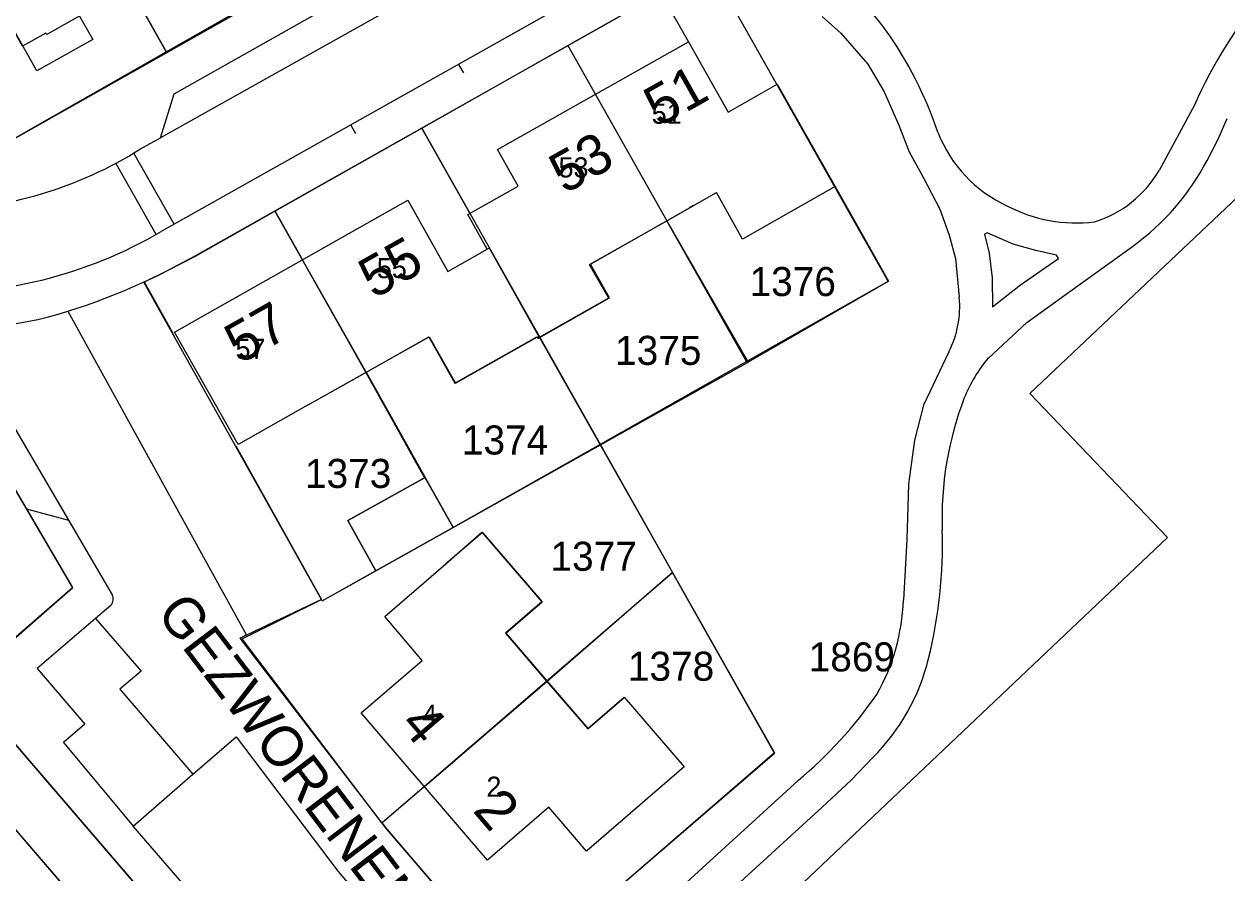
# Model space of a CAD drawing. Extents: x 148816 to 151297, y 399515 to 402500.
# Drawn here: x 150132.6 to 150207.2, y 400288.6 to 400341.2 of the extents above; entities that cross this region are included whole.
import ezdxf

# ---------------------------------------------------------------- set-up
doc = ezdxf.new("R2010")
doc.units = 0
for name, color, linetype in [('B01 Hoofdgebouw  [D] Norm', 7, 'Continuous'), ('B01 Hoofdgebouw  [T] Norm', 7, 'Continuous'), ('B01 hoofgebouw', 7, 'Continuous'), ('B07 Tussenmuur  [T] Norm', 7, 'Continuous'), ('G01 perceelsgrens', 7, 'Continuous'), ('T04 Haag heg  [D] Gem', 7, 'Continuous'), ('V00 Kant verharding algemeen  [T] Norm', 7, 'Continuous'), ('V00 Kant verharding algemeen secundair  [T] Gem', 7, 'Continuous'), ('Z01 perceelnummer', 7, 'Continuous'), ('Z02 huisnummer', 7, 'Continuous'), ('Z02 Huisnummer  [Tekst] Norm', 7, 'Continuous'), ('Z06 straatnaam', 7, 'Continuous')]:
    doc.layers.add(name, color=color, linetype=linetype)

msp = doc.modelspace()

# ---------------------------------------------------------------- linework, layer by layer
at = {"layer": 'B01 Hoofdgebouw  [D] Norm'}
for p, q in [((150167.698, 400326.301), (150175.505, 400330.729)), ((150168.881, 400324.213), (150167.698, 400326.301)), ((150164.47, 400321.714), (150168.881, 400324.213)), ((150150.2, 400317.57), (150157.707, 400321.8)), ((150157.707, 400321.8), (150159.324, 400318.93)), ((150159.324, 400318.93), (150164.421, 400321.801)), ((150164.421, 400321.801), (150164.47, 400321.714)), ((150160.999, 400309.666), (150158.74, 400307.72)), ((150160.999, 400309.666), (150164.706, 400305.362)), ((150162.448, 400303.417), (150164.706, 400305.362)), ((150162.448, 400303.417), (150167.532, 400297.515)), ((150167.532, 400297.515), (150169.79, 400299.46))]:
    msp.add_line(p, q, dxfattribs=at)
at = {"layer": 'B01 Hoofdgebouw  [T] Norm'}
for p, q in [((150161.94, 400333.4), (150173.77, 400340.07)), ((150173.77, 400340.07), (150176.235, 400335.72)), ((150163.21, 400331.14), (150161.94, 400333.4)), ((150160.09, 400329.37), (150163.21, 400331.14)), ((150141.91, 400322.08), (150156.38, 400330.26)), ((150156.38, 400330.26), (150158.86, 400325.85)), ((150174.087, 400329.929), (150173.84, 400329.79)), ((150161.3, 400327.22), (150160.09, 400329.37)), ((150158.86, 400325.85), (150161.3, 400327.22)), ((150145.85, 400315.11), (150141.91, 400322.08)), ((150150.2, 400317.57), (150145.85, 400315.11)), ((150152.66, 400310.4), (150157.45, 400313.08)), ((150157.45, 400313.08), (150159.19, 400309.98)), ((150154.4, 400307.29), (150152.66, 400310.4)), ((150159.19, 400309.98), (150154.4, 400307.29)), ((150154.94, 400304.46), (150158.74, 400307.72)), ((150157.27, 400301.74), (150154.94, 400304.46)), ((150153.49, 400298.49), (150157.27, 400301.74)), ((150169.79, 400299.46), (150173.51, 400295.14)), ((150161.32, 400289.36), (150153.49, 400298.49)), ((150127.1, 400296.97), (150149.7, 400270.74)), ((150173.51, 400295.14), (150167.46, 400289.92)), ((150165.11, 400292.64), (150161.32, 400289.36)), ((150167.46, 400289.92), (150165.11, 400292.64))]:
    msp.add_line(p, q, dxfattribs=at)
for points in [[(150136.013, 400341.673), (150136.836, 400340.22), (150133.378, 400338.27), (150130.151, 400343.992), (150131.611, 400344.796)], [(150176.235, 400335.72), (150179.28, 400337.445), (150182.873, 400331.102), (150177.13, 400327.849), (150175.505, 400330.729)]]:
    msp.add_lwpolyline(points, dxfattribs=at)
at = {"layer": 'B01 hoofgebouw'}
for points in [[(150173.23, 400364.82), (150175.66, 400360.45), (150173.65, 400359.33), (150172.83, 400360.78), (150166.49, 400357.2), (150167.31, 400355.75), (150163.74, 400353.74), (150162.91, 400355.18), (150156.54, 400351.6), (150157.37, 400350.15), (150153.81, 400348.11), (150152.98, 400349.56), (150149.54, 400347.62), (150148.79, 400348.95), (150145.89, 400347.29), (150146.72, 400345.84), (150143.15, 400343.8), (150142.33, 400345.26), (150134, 400340.53), (150133.94, 400340.62), (150132.49, 400339.81), (150131.52, 400341.57)], [(150150.2, 400317.57), (150145.85, 400315.11), (150141.91, 400322.08), (150156.38, 400330.26), (150158.86, 400325.85), (150161.3, 400327.22), (150160.09, 400329.37), (150163.21, 400331.14), (150161.94, 400333.4), (150173.77, 400340.07), (150176.235, 400335.72)], [(150176.235, 400335.72), (150179.28, 400337.445), (150182.873, 400331.102), (150177.13, 400327.849), (150175.505, 400330.729)], [(150150.2, 400317.57), (150153.77, 400319.59), (150157.67, 400321.79), (150159.29, 400318.92), (150164.38, 400321.8), (150164.43, 400321.71), (150164.55, 400321.78), (150168.83, 400324.2), (150167.65, 400326.28), (150172.43, 400328.98), (150175.505, 400330.729)], [(150152.66, 400310.4), (150154.4, 400307.29), (150159.19, 400309.98), (150157.45, 400313.08), (150152.66, 400310.4)], [(150158.74, 400307.72), (150160.97, 400309.68), (150164.69, 400305.36), (150162.43, 400303.42), (150164.98, 400300.46), (150167.53, 400297.5), (150169.78, 400299.44)], [(150169.79, 400299.46), (150173.51, 400295.14), (150167.46, 400289.92), (150165.11, 400292.64), (150161.32, 400289.36), (150153.49, 400298.49), (150157.27, 400301.74), (150154.94, 400304.46), (150158.74, 400307.72)], [(150123.31, 400293.71), (150127.1, 400296.97), (150149.7, 400270.74), (150145.91, 400267.48)]]:
    msp.add_lwpolyline(points, dxfattribs=at)
at = {"layer": 'B07 Tussenmuur  [T] Norm'}
for p, q in [((150168.01, 400336.807), (150172.44, 400328.987)), ((150153.788, 400319.597), (150149.848, 400326.567)), ((150157.405, 400293.925), (150165.014, 400300.451))]:
    msp.add_line(p, q, dxfattribs=at)
msp.add_lwpolyline([(150164.546, 400321.757), (150161.43, 400327.293), (150161.3, 400327.22)], dxfattribs=at)
at = {"layer": 'G01 perceelsgrens'}
for points in [[(150130.53, 400361.63), (150131.84, 400356.36), (150134.58, 400351.53), (150141.4, 400339.45)], [(150166.29, 400339.85), (150175.09, 400344.82), (150186.16, 400325.22), (150177.48, 400320.23)], [(150141.4, 400339.45), (150146.38, 400342.28)], [(150157.24, 400334.73), (150166.29, 400339.85)], [(150166.29, 400339.85), (150172.43, 400328.98), (150177.48, 400320.23)], [(150131.82, 400334.01), (150141.4, 400339.45)], [(150148.13, 400329.58), (150157.24, 400334.73)], [(150157.24, 400334.73), (150168.32, 400315.1)], [(150151.02, 400305.52), (150140.01, 400325.19), (150141.55, 400325.94), (150143.16, 400326.77), (150148.13, 400329.58)], [(150148.13, 400329.58), (150153.77, 400319.59), (150157.408, 400313.052), (150157.44, 400313.07), (150159.19, 400309.98)], [(150167.04, 400251.21), (150135.49, 400220.71), (150118.87, 400237.89), (150117.21, 400236.42), (150078.08, 400281.75), (150079.99, 400317.72), (150092.078, 400317.061), (150099.2, 400316.7), (150102.37, 400316.66), (150103.87, 400316.63), (150103.95, 400320.48), (150127.45, 400320.1), (150135.59, 400306.23), (150128.76, 400300.32), (150152.25, 400273.02), (150149.696, 400270.745), (150148.818, 400269.982), (150167.04, 400251.21)], [(150168.32, 400315.1), (150177.48, 400320.23)], [(150159.19, 400309.98), (150168.32, 400315.1)], [(150168.32, 400315.1), (150172.79, 400307.19)], [(150151.02, 400305.52), (150151.07, 400305.43), (150154.38, 400307.29), (150159.19, 400309.98)], [(150154.77, 400291.67), (150155.07, 400291.28), (150162.94, 400282.09), (150179.11, 400295.99), (150172.79, 400307.19)], [(150154.77, 400291.67), (150157.39, 400293.92), (150172.79, 400307.19)], [(150154.77, 400291.67), (150146.11, 400303.07), (150151.02, 400305.52)]]:
    msp.add_lwpolyline(points, dxfattribs=at)
at = {"layer": 'T04 Haag heg  [D] Gem'}
for p, q in [((150141.428, 400339.415), (150139.15, 400343.454)), ((150166.296, 400339.848), (150168.01, 400336.807)), ((150157.233, 400334.74), (150160.218, 400329.443)), ((150148.132, 400329.611), (150149.848, 400326.567)), ((150177.384, 400320.261), (150172.44, 400328.987)), ((150164.546, 400321.757), (150179.118, 400296.016)), ((150153.788, 400319.597), (150157.458, 400313.084)), ((150168.304, 400315.117), (150159.19, 400309.98)), ((150165.014, 400300.451), (150172.782, 400307.207)), ((150179.118, 400296.016), (150162.968, 400282.082)), ((150157.405, 400293.925), (150154.778, 400291.672))]:
    msp.add_line(p, q, dxfattribs=at)
for points in [[(150224.154, 400345.909), (150194.937, 400318.285), (150203.477, 400309.359)], [(150182.873, 400331.102), (150186.188, 400325.249), (150168.304, 400315.117)], [(150203.477, 400309.359), (150160.65, 400268.78), (150178.489, 400250)], [(150151.02, 400305.52), (150151.072, 400305.428), (150154.4, 400307.29)]]:
    msp.add_lwpolyline(points, dxfattribs=at)
at = {"layer": 'V00 Kant verharding algemeen  [T] Norm'}
for p, q in [((150129.93, 400332.93), (150176.88, 400359.41)), ((150182.98, 400351.88), (150141.09, 400328.32)), ((150143.18, 400326.82), (150177.87, 400346.37)), ((150172.064, 400343.098), (150173.77, 400340.07)), ((150182.07, 400341.64), (150183.23, 400340.61)), ((150183.23, 400340.61), (150184.89, 400338.7)), ((150159.525, 400338.679), (150159.819, 400338.156)), ((150184.89, 400338.7), (150185.91, 400336.97)), ((150185.91, 400336.97), (150186.83, 400334.9)), ((150205.17, 400336.2), (150202.96, 400332.1)), ((150206.615, 400334.04), (150207.17, 400335.33)), ((150152.832, 400334.913), (150153.126, 400334.39)), ((150186.83, 400334.9), (150187.46, 400333.26)), ((150139.8, 400333.44), (150141.043, 400334.135)), ((150205.93, 400332.73), (150206.615, 400334.04)), ((150187.46, 400333.26), (150188.36, 400331.64)), ((150188.36, 400331.64), (150189.37, 400329.7)), ((150189.37, 400329.7), (150189.94, 400328.095)), ((150189.94, 400328.095), (150190.33, 400326.65)), ((150192.3, 400328.24), (150192.13, 400328.16)), ((150192.13, 400328.16), (150192.42, 400326.97)), ((150193.9, 400327.53), (150192.3, 400328.24)), ((150192.42, 400326.97), (150192.6, 400325.45)), ((150195.32, 400327.14), (150193.9, 400327.53)), ((150196.59, 400326.85), (150195.32, 400327.14)), ((150196.72, 400326.65), (150196.59, 400326.85)), ((150197.42, 400324.61), (150201.3, 400327.4)), ((150190.33, 400326.65), (150190.57, 400324.25)), ((150194.36, 400325.01), (150196.72, 400326.65)), ((150192.6, 400325.45), (150192.63, 400323.66)), ((150140.03, 400325.2), (150141.81, 400322.02)), ((150192.63, 400323.66), (150194.36, 400325.01)), ((150194.75, 400322.68), (150197.42, 400324.61)), ((150192.37, 400320.48), (150194.75, 400322.68)), ((150189.92, 400320.87), (150188.36, 400317.55)), ((150135.6, 400306.25), (150127.46, 400320.13)), ((150188.36, 400317.55), (150187.79, 400315.39)), ((150145.71, 400315.03), (150151.02, 400305.52)), ((150187.79, 400315.39), (150187.41, 400312.67)), ((150187.41, 400312.67), (150187.32, 400309.24)), ((150132.737, 400311.132), (150135.335, 400310.427)), ((150135.335, 400310.427), (150138.05, 400305.8)), ((150187.32, 400309.24), (150187.1, 400305.47)), ((150128.77, 400300.32), (150135.6, 400306.25)), ((150151.02, 400305.52), (150145.98, 400303.11)), ((150137.97, 400305.15), (150137, 400304.33)), ((150145.98, 400303.11), (150146.37, 400303.32)), ((150155.08, 400291.28), (150145.98, 400303.11)), ((150154.17, 400270.84), (150128.77, 400300.32)), ((150143.04, 400294.69), (150145.74, 400297)), ((150145.74, 400297), (150152.05, 400288.65)), ((150185.2, 400295.72), (150183.86, 400294.325)), ((150139.35, 400291.47), (150143.04, 400294.69)), ((150180.57, 400294.29), (150164.82, 400279.92)), ((150183.86, 400294.325), (150182.07, 400292.65)), ((150182.07, 400292.65), (150169.51, 400281.17)), ((150155.91, 400272.28), (150139.35, 400291.47)), ((150161.6, 400283.68), (150155.08, 400291.28)), ((150152.05, 400288.65), (150158.54, 400281.05))]:
    msp.add_line(p, q, dxfattribs=at)
for points in [[(150141.043, 400334.135), (150141.89, 400336.857), (150174.919, 400355.49), (150177.656, 400354.614)], [(150137, 400304.33), (150133.391, 400301.234), (150136.353, 400297.791), (150135.032, 400296.645), (150139.35, 400291.47)]]:
    msp.add_lwpolyline(points, dxfattribs=at)
for centre, radius, start, end in [((150232.742, 400323.846), 30.213, 140.13974, 155.86419), ((150178.006, 400335.152), 9.799, 35.33721, 52.43799), ((150166.446, 400326.841), 24.037, 18.42888, 35.5601), ((150197.045, 400337.527), 8.384, 201.60395, 245.13778), ((150126.682, 400354.17), 24.531, 270.69528, 302.3256), ((150196.836, 400335.704), 7.106, 287.30676, 329.5233), ((150192.543, 400339.683), 15.085, 305.48642, 332.55398), ((150197.823, 400338.045), 9.194, 242.09198, 277.03844), ((150126.949, 400352.53), 28.037, 267.45786, 300.29016), ((150123.475, 400361.258), 39.677, 285.5332, 299.77818), ((150184.44, 400323.676), 6.157, 332.88301, 5.34593), ((150127.085, 400351.758), 29.572, 273.1311, 283.72283), ((150199.507, 400314.49), 9.318, 139.99516, 157.8048), ((150210.303, 400310.551), 20.806, 158.99268, 182.0146), ((150160.272, 400308.908), 29.252, 346.03792, 1.78691), ((150137.534, 400305.534), 0.581, 318.67097, 27.29602), ((150174.379, 400305.892), 12.728, 330.52802, 358.10016), ((150176.169, 400304.859), 12.848, 314.65927, 346.45673), ((150162.992, 400315.296), 27.39, 309.92332, 325.11411)]:
    msp.add_arc(centre, radius, start, end, dxfattribs=at)
at = {"layer": 'V00 Kant verharding algemeen secundair  [T] Gem'}
for p, q in [((150177.656, 400354.615), (150141.043, 400334.135)), ((150159.525, 400338.679), (150159.819, 400338.156)), ((150152.832, 400334.913), (150153.126, 400334.39)), ((150141.884, 400328.766), (150139.385, 400333.184)), ((150140.767, 400328.134), (150138.271, 400332.549)), ((150146.37, 400303.32), (150135.32, 400323.36)), ((150128.55, 400321.99), (150135.335, 400310.427)), ((150137, 400304.33), (150139.84, 400301.07)), ((150139.84, 400301.07), (150138.52, 400299.95)), ((150138.52, 400299.95), (150143.04, 400294.69))]:
    msp.add_line(p, q, dxfattribs=at)

# ---------------------------------------------------------------- texts
at = {"layer": 'Z01 perceelnummer'}
for s, p in [('1376', (150177.564, 400324.318)), ('1375', (150169.224, 400320.053)), ('1374', (150159.725, 400314.499)), ('1373', (150149.997, 400312.427)), ('1377', (150165.218, 400307.292)), ('1378', (150170.019, 400300.476)), ('1869', (150181.232, 400301.058))]:
    msp.add_text(s, height=1.8, dxfattribs=at).set_placement(p)
at = {"layer": 'Z02 huisnummer'}
for s, rotation, p in [('51', 29.41082, (150171.964, 400334.746)), ('53', 29.46071, (150166.098, 400330.61)), ('55', 29.46071, (150154.274, 400324.113)), ('57', 29.46071, (150145.966, 400320.065)), ('4', 310.61994, (150155.799, 400297.718)), ('2', 310.61994, (150160.347, 400292.416))]:
    msp.add_text(s, height=2.5, rotation=rotation, dxfattribs=at).set_placement(p)
at = {"layer": 'Z02 Huisnummer  [Tekst] Norm'}
for s, p in [('51', (150171.495, 400335)), ('53', (150165.72, 400331.669)), ('55', (150154.452, 400325.425)), ('57', (150145.69, 400320.425)), ('4', (150157.267, 400297.749)), ('2', (150161.25, 400293.285))]:
    msp.add_text(s, height=1.25, dxfattribs=at).set_placement(p)
at = {"layer": 'Z06 straatnaam'}
msp.add_text('GEZWORENEN', height=2.5, rotation=307.31697, dxfattribs=at).set_placement((150140.732, 400304.669))

doc.saveas('drawing.dxf')
